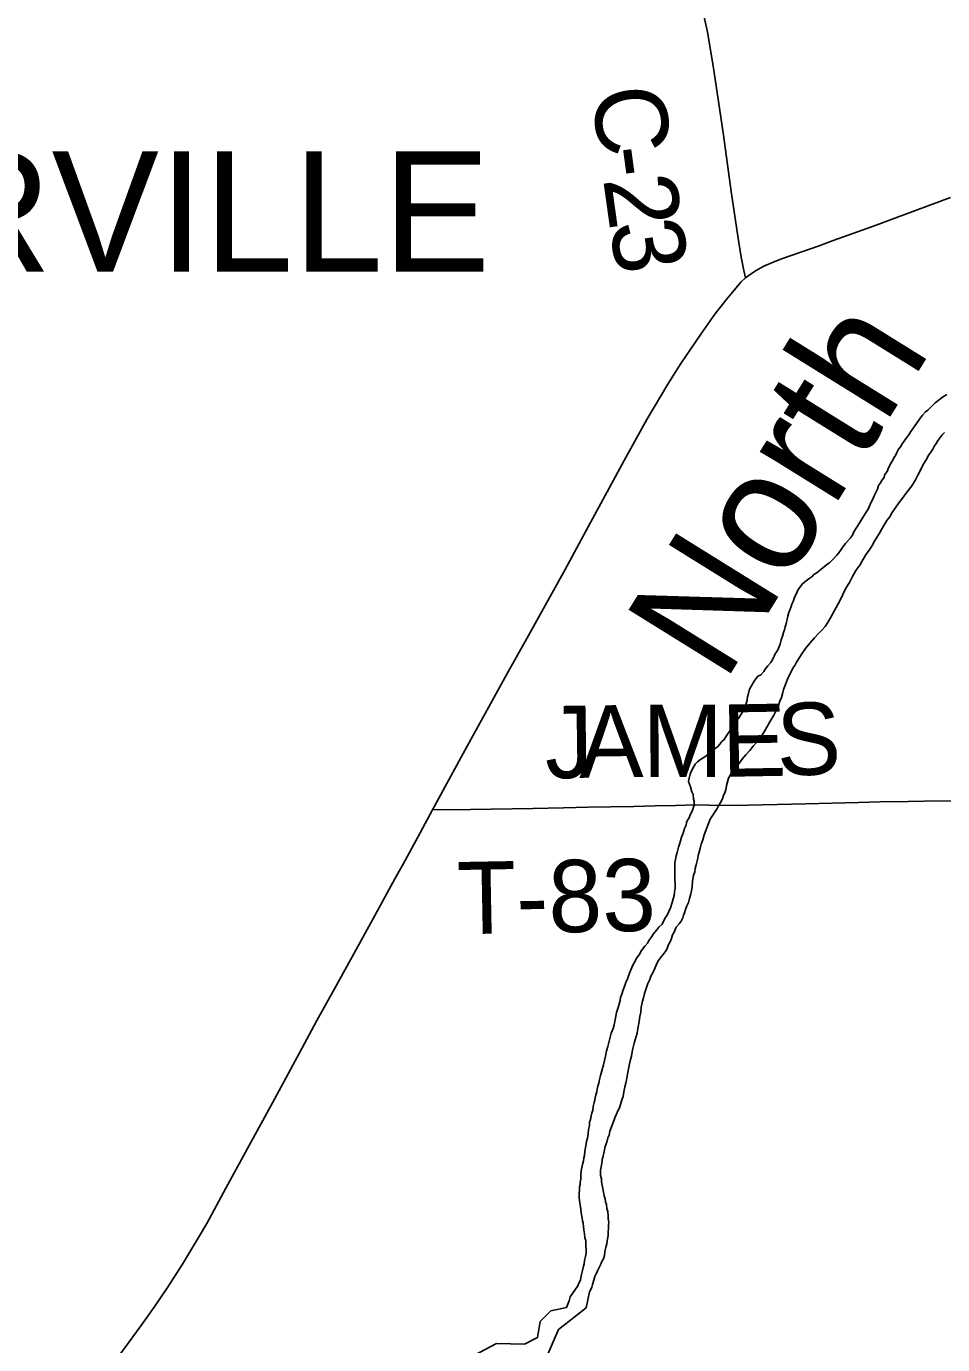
# Model space of a CAD drawing. Extents: x 1410790 to 1770854, y 448063 to 770588.
# Drawn here: x 1602546 to 1606350, y 639843 to 645317 of the extents above; entities that cross this region are included whole.
import ezdxf

# ---------------------------------------------------------------- set-up
doc = ezdxf.new("R2010")
doc.units = 0
for name, color, linetype in [('GM_X_Corporation_Text', 7, 'Continuous'), ('GM_X_County_Road', 7, 'Continuous'), ('GM_X_County_Road_Text', 7, 'Continuous'), ('GM_X_Minor_River', 7, 'Continuous'), ('GM_X_Minor_River_Text', 7, 'Continuous'), ('GM_X_Township_Road', 7, 'Continuous'), ('GM_X_Township_Road_Text', 7, 'Continuous'), ('GM_X_US_Route', 7, 'Continuous')]:
    doc.layers.add(name, color=color, linetype=linetype)

msp = doc.modelspace()

# ---------------------------------------------------------------- linework, layer by layer
at = {"layer": 'GM_X_County_Road'}
msp.add_lwpolyline([(1605532, 644272), (1605525.1, 644303.1), (1605513, 644357.9), (1605499, 644445.5), (1605471.3, 644630.5), (1605439.7, 644864.6), (1605419.2, 645004.1), (1605397.4, 645153.2), (1605373.8, 645292), (1605357.3, 645368.7), (1605350.9, 645393)], dxfattribs=at)
at = {"layer": 'GM_X_Minor_River'}
for points in [[(1605735.6, 642949.3), (1605741.7, 642959.2), (1605750, 642979.2), (1605760.2, 642991.1), (1605766.3, 643001), (1605778.4, 643010.9), (1605794.6, 643022.7), (1605806.8, 643030.5), (1605814.9, 643040.4), (1605827, 643048.3), (1605837.1, 643056.2), (1605869.5, 643081.8), (1605879.7, 643089.7), (1605893.9, 643103.5), (1605910.1, 643121.3), (1605918.3, 643131.2), (1605928.5, 643145.1), (1605936.6, 643157), (1605946.8, 643168.9), (1605967.2, 643192.7), (1605975.3, 643204.6), (1605981.5, 643218.6), (1606004, 643252.4), (1606012.2, 643266.3), (1606022.4, 643284.2), (1606032.6, 643300.1), (1606040.8, 643312), (1606044.9, 643322), (1606049.1, 643332), (1606055.2, 643343.9), (1606059.4, 643353.9), (1606065.6, 643367.8), (1606073.8, 643383.8), (1606079.9, 643395.7), (1606084.1, 643409.7), (1606092.3, 643421.6), (1606098.4, 643433.6), (1606106.6, 643443.5), (1606108.7, 643453.5), (1606121, 643471.4), (1606123.1, 643481.4), (1606129.2, 643491.3), (1606135.4, 643503.3), (1606141.5, 643513.2), (1606147.7, 643525.2), (1606153.8, 643535.1), (1606160, 643547), (1606166.2, 643561), (1606174.3, 643570.9), (1606182.5, 643582.8), (1606190.7, 643594.8), (1606198.8, 643606.7), (1606209, 643620.6), (1606217.2, 643634.5), (1606225.4, 643644.4), (1606231.5, 643654.3), (1606254, 643686.1), (1606266.2, 643702), (1606278.4, 643715.9), (1606288.5, 643723.8), (1606306.8, 643741.5), (1606319, 643753.4), (1606337.2, 643767.2), (1606349.3, 643777), (1606367.5, 643788.8)], [(1606269.6, 643497.3), (1606281.9, 643517.2), (1606292.2, 643537.1), (1606300.4, 643549), (1606308.5, 643561), (1606316.7, 643574.9), (1606322.9, 643584.8), (1606329, 643594.8), (1606335.1, 643604.7), (1606347.4, 643620.6), (1606357.5, 643630.5)], [(1605288.5, 641665.7), (1605294.7, 641679.7), (1605298.9, 641695.7), (1605303.1, 641709.6), (1605307.4, 641727.6), (1605309.6, 641745.7), (1605311.9, 641767.7), (1605316.2, 641791.7), (1605320.4, 641805.7), (1605322.5, 641819.7), (1605326.7, 641835.7), (1605331, 641851.7), (1605333.1, 641863.7), (1605335.2, 641873.7), (1605339.4, 641887.7), (1605343.6, 641903.7), (1605347.9, 641921.7), (1605354.1, 641939.6), (1605360.4, 641959.6), (1605366.6, 641977.6), (1605374.9, 641999.5), (1605385.2, 642025.4), (1605413.9, 642069.2), (1605420, 642081.1), (1605426.2, 642091), (1605436.4, 642109), (1605440.6, 642122.9), (1605446.8, 642138.9), (1605451, 642152.9), (1605453.1, 642164.9), (1605455.3, 642174.9), (1605461.5, 642194.9), (1605465.7, 642204.8), (1605473.8, 642216.8), (1605480, 642226.7), (1605488.2, 642242.6), (1605504.4, 642254.4), (1605516.6, 642272.3), (1605532.9, 642292.2), (1605549.2, 642310), (1605563.4, 642327.8), (1605575.6, 642341.7), (1605585.8, 642355.6), (1605598.1, 642371.5), (1605608.3, 642387.4), (1605620.6, 642407.2), (1605632.9, 642429.1), (1605649.2, 642457), (1605659.5, 642478.9), (1605667.8, 642496.8), (1605674, 642514.8), (1605680.2, 642530.8), (1605684.4, 642544.8), (1605688.6, 642562.8), (1605696.9, 642584.7), (1605705.2, 642606.7), (1605713.5, 642624.6), (1605721.6, 642636.5), (1605727.9, 642652.5), (1605736, 642662.4), (1605742.2, 642674.3), (1605752.4, 642692.2), (1605764.7, 642712.1), (1605781, 642734), (1605799.3, 642757.8), (1605817.6, 642777.6), (1605833.9, 642795.4), (1605850.1, 642811.2), (1605862.3, 642825.1), (1605870.5, 642837), (1605884.8, 642860.9), (1605923.8, 642934.5), (1605936.1, 642958.4), (1605948.5, 642984.3), (1605962.8, 643008.2), (1605975.2, 643032.1), (1605989.5, 643058), (1606005.8, 643079.8), (1606018.1, 643101.7), (1606032.5, 643125.6), (1606046.7, 643143.4), (1606057, 643161.3), (1606067.2, 643179.2), (1606077.5, 643197.2), (1606087.7, 643213), (1606095.9, 643227), (1606106.1, 643244.9), (1606118.4, 643264.8), (1606130.6, 643280.6), (1606140.9, 643298.5), (1606153.1, 643316.4), (1606167.4, 643338.3), (1606179.6, 643352.2), (1606189.8, 643368.1), (1606202.1, 643383.9), (1606214.3, 643397.8), (1606224.5, 643413.7), (1606236.8, 643433.6), (1606247, 643453.5), (1606257.3, 643473.4), (1606269.6, 643497.3)], [(1605142.6, 641537.4), (1605148.7, 641547.3), (1605163, 641565.2), (1605171.2, 641577.1), (1605185.3, 641589), (1605193.6, 641606.9), (1605199.7, 641616.8), (1605205.9, 641626.8), (1605220.3, 641656.7), (1605226.6, 641678.6), (1605230.8, 641694.6), (1605234.9, 641708.6), (1605237.1, 641722.6), (1605239.3, 641738.7), (1605239.6, 641756.7), (1605237.8, 641774.8), (1605238, 641788.8), (1605238.1, 641802.9), (1605238.4, 641820.9), (1605238.5, 641833), (1605238.7, 641845), (1605240.8, 641857), (1605243, 641873), (1605247.2, 641887), (1605253.5, 641909), (1605257.7, 641920.9), (1605261.8, 641934.9), (1605266, 641950.9), (1605272.3, 641966.9), (1605278.5, 641986.8), (1605284.7, 642000.8), (1605286.8, 642010.8), (1605291, 642020.8), (1605297.1, 642030.7), (1605301.3, 642042.7), (1605307.4, 642052.7), (1605311.5, 642062.6), (1605317.8, 642082.6), (1605318, 642098.6), (1605316.1, 642108.7), (1605314.4, 642126.8), (1605308.5, 642138.9), (1605302.7, 642159), (1605295, 642181.2), (1605297.2, 642195.2), (1605301.4, 642211.2), (1605305.5, 642223.2), (1605315.8, 642241.1), (1605321.9, 642253.1), (1605332.1, 642262.9), (1605344.2, 642272.8), (1605354.3, 642278.7), (1605368.5, 642288.5), (1605384.7, 642302.3), (1605394.8, 642310.2), (1605404.9, 642318.1), (1605415.1, 642325.9), (1605425.2, 642335.8), (1605433.4, 642347.8), (1605443.5, 642355.6), (1605453.8, 642373.5), (1605464, 642387.4), (1605472.1, 642399.4), (1605480.4, 642417.3), (1605494.6, 642433.1), (1605504.8, 642447), (1605510.9, 642457), (1605517.1, 642466.9), (1605521.2, 642478.9), (1605529.4, 642492.8), (1605535.6, 642508.8), (1605537.8, 642518.8), (1605539.9, 642532.8), (1605544.1, 642546.8), (1605548.4, 642564.8), (1605566.8, 642598.6), (1605583.1, 642618.4), (1605595.2, 642624.3), (1605607.4, 642638.2), (1605613.5, 642648.1), (1605623.7, 642662), (1605635.9, 642675.9), (1605646.2, 642691.8), (1605654.4, 642711.7), (1605664.6, 642725.6), (1605668.8, 642735.6), (1605675, 642751.5), (1605679.2, 642769.5), (1605685.4, 642785.5), (1605689.6, 642799.5), (1605693.8, 642811.5), (1605695.9, 642823.5), (1605700.1, 642837.4), (1605704.3, 642853.4), (1605706.5, 642867.4), (1605710.7, 642883.4), (1605716.9, 642897.4), (1605721, 642907.4), (1605723.2, 642917.4), (1605729.3, 642929.3), (1605735.6, 642949.3)], [(1604869.4, 639996), (1604883.6, 640062.5), (1604889.7, 640072.5), (1604893.9, 640082.4), (1604896, 640092.5), (1604902.2, 640110.4), (1604906.5, 640126.4), (1604912.6, 640140.4), (1604916.8, 640150.3), (1604922.9, 640160.3), (1604931.2, 640178.2), (1604935.3, 640188.2), (1604941.5, 640200.1), (1604945.6, 640214.1), (1604947.8, 640228.1), (1604952.1, 640248.1), (1604956.3, 640262.1), (1604958.5, 640282.2), (1604960.7, 640296.2), (1604960.9, 640312.2), (1604963.1, 640326.2), (1604963.2, 640340.3), (1604963.4, 640352.3), (1604961.6, 640366.4), (1604961.7, 640376.4), (1604959.9, 640396.5), (1604956.1, 640408.6), (1604954.3, 640424.7), (1604950.4, 640436.7), (1604948.6, 640448.8), (1604944.7, 640460.9), (1604941, 640483), (1604937.2, 640499.1), (1604935.3, 640511.2), (1604933.4, 640521.2), (1604933.6, 640531.3), (1604929.7, 640545.4), (1604929.9, 640555.4), (1604930, 640567.4), (1604932.2, 640581.5), (1604934.4, 640597.5), (1604936.6, 640611.5), (1604940.8, 640625.5), (1604945, 640645.5), (1604949.3, 640665.5), (1604955.5, 640683.4), (1604959.7, 640701.4), (1604965.9, 640713.4), (1604968.1, 640729.4), (1604974.4, 640747.4), (1604982.6, 640765.3), (1604988.9, 640785.3), (1604999.2, 640807.2), (1605009.5, 640831.1), (1605017.9, 640859.1), (1605024, 640873), (1605026.3, 640893.1), (1605030.6, 640913.1), (1605034.8, 640929.1), (1605039, 640949.1), (1605043.3, 640973.1), (1605047.6, 640995.1), (1605052, 641021.1), (1605058.2, 641041.1), (1605062.6, 641067.1), (1605068.9, 641095.1), (1605077.3, 641123.1), (1605081.5, 641137), (1605083.6, 641147), (1605085.8, 641163.1), (1605090.1, 641185.1), (1605092.3, 641205.1), (1605096.6, 641223.1), (1605098.9, 641245.1), (1605103.2, 641269.1), (1605107.3, 641283.1), (1605111.6, 641301.1), (1605126.1, 641343), (1605134.4, 641359), (1605138.5, 641373), (1605146.7, 641386.9), (1605153, 641402.8), (1605161.2, 641418.8), (1605167.4, 641434.7), (1605177.6, 641448.6), (1605193.9, 641468.5), (1605202, 641480.4), (1605208.2, 641492.3), (1605212.3, 641504.3), (1605218.5, 641516.3), (1605224.7, 641530.2), (1605228.9, 641544.2), (1605235, 641556.1), (1605243.3, 641576.1), (1605255.5, 641589.9), (1605263.7, 641601.9), (1605271.9, 641615.8), (1605274, 641625.8), (1605278.1, 641635.8), (1605282.3, 641649.8), (1605288.5, 641665.7)], [(1604788.4, 639997.3), (1604798.9, 640025.6), (1604803.2, 640041.6), (1604813.3, 640055.5), (1604835.8, 640087.3), (1604840, 640099.3), (1604846.1, 640111.2), (1604848.3, 640121.2), (1604850.4, 640135.2), (1604854.6, 640151.2), (1604858.9, 640169.2), (1604861, 640179.2), (1604863.2, 640193.2), (1604867.4, 640209.2), (1604869.6, 640225.2), (1604869.8, 640241.3), (1604867.9, 640251.3), (1604868.1, 640263.4), (1604868.2, 640275.4), (1604864.4, 640287.5), (1604862.6, 640303.6), (1604860.8, 640319.7), (1604858.9, 640333.8), (1604857.1, 640347.8), (1604855.2, 640357.9), (1604853.3, 640367.9), (1604849.6, 640390), (1604847.8, 640406.1), (1604845.9, 640416.2), (1604844.1, 640432.3), (1604840.4, 640452.4), (1604840.6, 640470.4), (1604842.8, 640486.4), (1604842.9, 640498.5), (1604845.1, 640508.5), (1604845.2, 640518.5), (1604847.4, 640530.5), (1604847.6, 640548.6), (1604849.8, 640564.6), (1604852, 640578.6), (1604856.2, 640596.6), (1604858.3, 640606.6), (1604860.5, 640618.6), (1604862.6, 640628.6), (1604864.8, 640646.6), (1604869.1, 640668.6), (1604871.4, 640686.7), (1604875.5, 640700.6), (1604877.8, 640718.7), (1604880, 640736.7), (1604884.2, 640752.7), (1604884.4, 640766.7), (1604888.5, 640778.7), (1604890.7, 640792.7), (1604892.9, 640804.7), (1604897, 640816.7), (1604899.3, 640832.7), (1604903.5, 640848.7), (1604905.6, 640858.7), (1604907.7, 640868.7), (1604909.9, 640880.7), (1604914, 640892.7), (1604916.2, 640904.7), (1604918.3, 640916.7), (1604922.5, 640928.7), (1604924.7, 640944.7), (1604928.9, 640960.7), (1604935.2, 640980.7), (1604941.5, 641004.7), (1604945.7, 641022.6), (1604950, 641040.6), (1604954.2, 641062.6), (1604960.5, 641080.6), (1604966.8, 641108.6), (1604973.2, 641136.6), (1604981.5, 641156.5), (1604985.7, 641170.5), (1604990, 641192.5), (1604996.3, 641222.5), (1605002.6, 641242.5), (1605006.8, 641256.5), (1605011, 641272.5), (1605013.1, 641284.5), (1605017.3, 641298.5), (1605023.6, 641316.4), (1605029.8, 641334.4), (1605036, 641350.4), (1605042.2, 641360.3), (1605044.3, 641370.3), (1605050.5, 641386.3), (1605056.7, 641402.2), (1605062.9, 641416.2), (1605069.1, 641428.1), (1605075.2, 641438.1), (1605079.3, 641448), (1605089.5, 641461.9), (1605099.8, 641479.8), (1605114, 641497.7), (1605126.2, 641511.6), (1605130.4, 641521.5), (1605142.6, 641537.4)], [(1602476.9, 638366.5), (1602549.1, 638491.6), (1602664.8, 638584), (1602899.3, 638656.4), (1602957.3, 638689.1), (1603276.5, 638732.6), (1603337.3, 638771.7), (1603427.3, 638888.5), (1603540.9, 638974.9), (1603607.4, 638993.9), (1603713.5, 638988.2), (1603779.6, 638985.1), (1604023.3, 639061.4), (1604164.5, 639237.6), (1604221.4, 639286.8), (1604338.3, 639451.3), (1604389.5, 639644.9), (1604463.5, 639764), (1604652.1, 639775.1), (1604706.5, 639794.2), (1604754.4, 639905.7), (1604869.4, 639996)], [(1604788.4, 639997.3), (1604722.9, 639983.3), (1604678.8, 639939), (1604667.7, 639873), (1604613.2, 639845.8), (1604497, 639847.7), (1604379.7, 639785.4), (1604320.5, 639716.2), (1604259.3, 639524.7), (1604189, 639391.5), (1604103, 639278.7), (1603889.8, 639105.7), (1603658.6, 639063.2), (1603493.5, 639013.8), (1603385.8, 638925.3), (1603328.7, 638862), (1603223.5, 638801.6), (1602780.7, 638686.4), (1602595, 638603.2), (1602481.5, 638526.8)]]:
    msp.add_lwpolyline(points, dxfattribs=at)
at = {"layer": 'GM_X_Township_Road'}
msp.add_lwpolyline([(1604231.6, 642064.2), (1604389.2, 642065.3), (1604648.2, 642069.7), (1604776.1, 642072.3), (1604877.6, 642074.2), (1605067.5, 642078), (1605156, 642080), (1605241.2, 642082.2), (1605323.1, 642083.9), (1605378.8, 642083.6), (1605483.6, 642081.5), (1605782.2, 642088.4), (1606001, 642094.3), (1606088.5, 642097), (1606206.2, 642098.4), (1606271.8, 642099.4), (1606409.5, 642101.8)], dxfattribs=at)
at = {"layer": 'GM_X_US_Route'}
msp.add_lwpolyline([(1602907.5, 639765.8), (1602966, 639845.1), (1603025.3, 639927.7), (1603076.9, 639999.6), (1603131.6, 640081.2), (1603193.4, 640178), (1603265.1, 640295.5), (1603294.5, 640346.7), (1603374.5, 640493.5), (1603464, 640657.9), (1603575.6, 640862.4), (1603689.2, 641073.3), (1603752.2, 641188.5), (1603825.1, 641320.7), (1603914, 641481.5), (1603991.1, 641622.6), (1604076.2, 641778), (1604111.5, 641840.9), (1604171, 641950.5), (1604231.6, 642064.2), (1604375.7, 642327.9), (1604540.3, 642626.7), (1604623.5, 642775.6), (1604783.1, 643062.3), (1604870, 643224.2), (1605035.7, 643529.8), (1605122.3, 643684.2), (1605209.4, 643830.8), (1605263, 643917), (1605345.6, 644039.2), (1605404.5, 644121.8), (1605456.9, 644188.8), (1605513.8, 644256.2), (1605532, 644272), (1605540.6, 644279.4), (1605572.5, 644301.6), (1605607.2, 644320.5), (1605653.8, 644341), (1605685.2, 644353.5), (1605837.4, 644405.3), (1605895.7, 644427.2), (1605938.8, 644442.7), (1606074.4, 644491.5), (1606151, 644520.7), (1606382, 644605.4)], dxfattribs=at)

# ---------------------------------------------------------------- texts
at = {"layer": 'GM_X_Corporation_Text'}
msp.add_text('CEDARVILLE', height=500, rotation=0, dxfattribs=at).set_placement((1600309.9, 644298))
at = {"layer": 'GM_X_County_Road_Text'}
for s, rotation, p in [('C', 277.7713, (1604889.7, 645050.7)), ('-', 277.804, (1604923, 644806.4)), ('2', 277.9746, (1604939.9, 644683.4)), ('3', 278.7918, (1604966.2, 644495.7))]:
    msp.add_text(s, height=300, rotation=rotation, dxfattribs=at).set_placement(p)
at = {"layer": 'GM_X_Minor_River_Text'}
msp.add_text('North', height=499.92, rotation=58.1472, dxfattribs=at).set_placement((1605441.8, 642584))
at = {"layer": 'GM_X_Township_Road_Text'}
for s, rotation, p in [('J', 0.806, (1604700.4, 642194.4)), ('A', 0.8092, (1604841.2, 642196.4)), ('M', 0.062, (1605104.2, 642200.1)), ('E', 1.0417, (1605435.4, 642200.5)), ('S', 1.8279, (1605664.2, 642204.7)), ('T-83', 1.0639, (1604336.7, 641546.9))]:
    msp.add_text(s, height=300, rotation=rotation, dxfattribs=at).set_placement(p)

doc.saveas('drawing.dxf')
